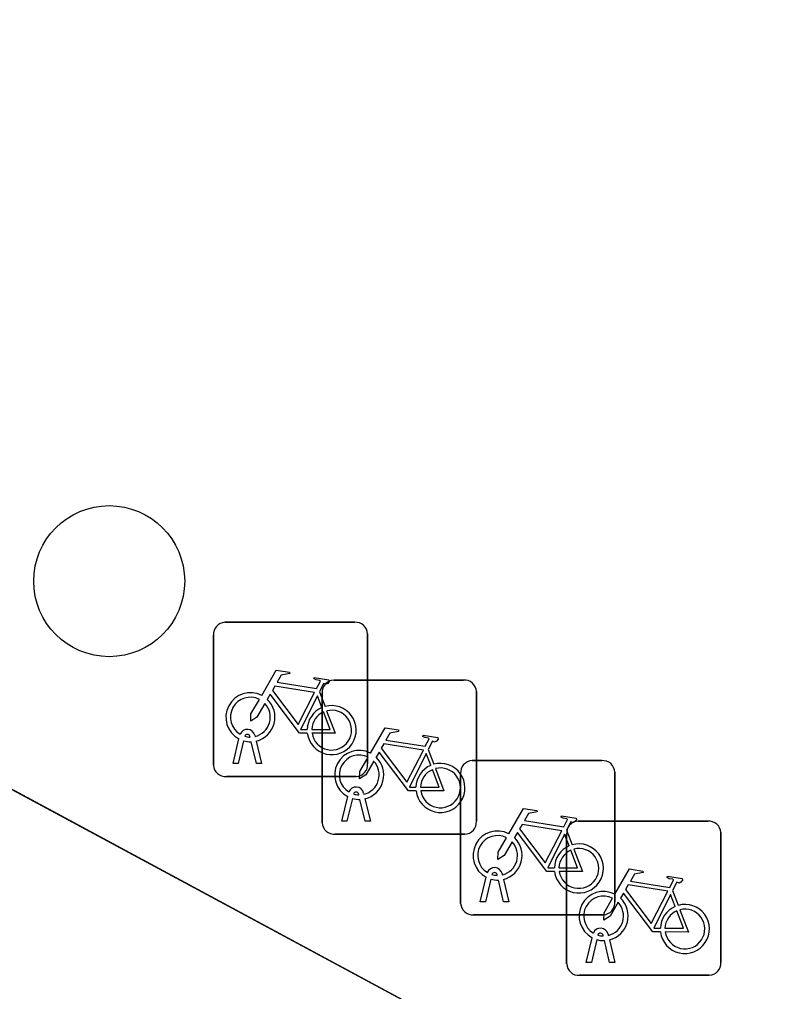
# Model space of a CAD drawing. Extents: x 159489 to 160304, y 383825 to 384531.
# Drawn here: x 159614.17 to 159619.11, y 384313.46 to 384319.76 of the extents above; entities that cross this region are included whole.
import ezdxf

# ---------------------------------------------------------------- set-up
doc = ezdxf.new("R2010")
doc.units = 0
for name, color, linetype in [('IMGEO_Boom', 7, 'Continuous'), ('IMGEO_Fietsenrek', 7, 'Continuous'), ('IMGEO_Rijbaan_lokaal_gesloten', 7, 'Continuous'), ('IMGEO_Voetpad_open', 7, 'Continuous')]:
    doc.layers.add(name, color=color, linetype=linetype)

msp = doc.modelspace()

# ---------------------------------------------------------------- linework, layer by layer
at = {"layer": 'IMGEO_Boom'}
msp.add_circle((159614.75, 384316.117), 0.4892, dxfattribs=at)
at = {"layer": 'IMGEO_Fietsenrek'}
for p, q in [((159615.4999, 384315.8505), (159616.3408, 384315.8505)), ((159616.3408, 384315.8505), (159615.4999, 384315.8505)), ((159615.4255, 384314.9259), (159615.4255, 384315.7668)), ((159615.4255, 384315.7668), (159615.4255, 384314.9259)), ((159616.4245, 384315.7761), (159616.4245, 384314.9352)), ((159616.4245, 384314.9352), (159616.4245, 384315.7761)), ((159616.2049, 384315.4765), (159617.0458, 384315.4765)), ((159617.0458, 384315.4765), (159616.2049, 384315.4765)), ((159616.1122, 384315.4002), (159616.1485, 384315.305)), ((159616.1305, 384314.5519), (159616.1305, 384315.3928)), ((159616.1305, 384315.3928), (159616.1305, 384314.5519)), ((159617.1295, 384315.4021), (159617.1295, 384314.5612)), ((159617.1295, 384314.5612), (159617.1295, 384315.4021)), ((159615.6936, 384315.1184), (159615.6954, 384315.1105)), ((159615.5525, 384314.9353), (159615.5908, 384315.0953)), ((159615.6212, 384315.0831), (159615.5859, 384314.9353)), ((159615.6629, 384315.1069), (159615.6619, 384315.1112)), ((159615.704, 384314.9353), (159615.6701, 384315.077)), ((159615.7024, 384315.0813), (159615.7374, 384314.9353)), ((159616.8172, 384315.0262), (159616.8535, 384314.931)), ((159615.5859, 384314.9353), (159615.5525, 384314.9353)), ((159615.7374, 384314.9353), (159615.704, 384314.9353)), ((159617.1019, 384314.9545), (159617.9428, 384314.9545)), ((159617.9428, 384314.9545), (159617.1019, 384314.9545)), ((159617.0275, 384314.0299), (159617.0275, 384314.8708)), ((159617.0275, 384314.8708), (159617.0275, 384314.0299)), ((159618.0265, 384314.8801), (159618.0265, 384314.0392)), ((159618.0265, 384314.0392), (159618.0265, 384314.8801)), ((159616.3501, 384314.8515), (159615.5092, 384314.8515)), ((159615.5092, 384314.8515), (159616.3501, 384314.8515)), ((159616.3679, 384314.7329), (159616.3669, 384314.7372)), ((159616.3986, 384314.7444), (159616.4004, 384314.7365)), ((159616.2575, 384314.5613), (159616.2958, 384314.7213)), ((159616.3262, 384314.7091), (159616.2909, 384314.5613)), ((159616.409, 384314.5613), (159616.3751, 384314.703)), ((159616.4074, 384314.7073), (159616.4424, 384314.5613)), ((159616.2909, 384314.5613), (159616.2575, 384314.5613)), ((159616.4424, 384314.5613), (159616.409, 384314.5613)), ((159617.7889, 384314.5625), (159618.6298, 384314.5625)), ((159618.6298, 384314.5625), (159617.7889, 384314.5625)), ((159617.7142, 384314.5042), (159617.7505, 384314.409)), ((159618.7135, 384314.4881), (159618.7135, 384313.6472)), ((159618.7135, 384313.6472), (159618.7135, 384314.4881)), ((159617.0551, 384314.4775), (159616.2142, 384314.4775)), ((159616.2142, 384314.4775), (159617.0551, 384314.4775)), ((159617.7145, 384313.6379), (159617.7145, 384314.4788)), ((159617.7145, 384314.4788), (159617.7145, 384313.6379)), ((159617.1545, 384314.0393), (159617.1928, 384314.1993)), ((159617.2232, 384314.1871), (159617.1879, 384314.0393)), ((159617.2649, 384314.2109), (159617.2639, 384314.2152)), ((159617.306, 384314.0393), (159617.2721, 384314.181)), ((159617.2956, 384314.2224), (159617.2974, 384314.2145)), ((159617.3044, 384314.1853), (159617.3394, 384314.0393)), ((159618.4012, 384314.1122), (159618.4375, 384314.017)), ((159617.1879, 384314.0393), (159617.1545, 384314.0393)), ((159617.3394, 384314.0393), (159617.306, 384314.0393)), ((159617.9521, 384313.9555), (159617.1112, 384313.9555)), ((159617.1112, 384313.9555), (159617.9521, 384313.9555)), ((159617.8415, 384313.6473), (159617.8798, 384313.8073)), ((159617.9102, 384313.7951), (159617.8749, 384313.6473)), ((159617.9519, 384313.8189), (159617.9509, 384313.8232)), ((159617.9826, 384313.8304), (159617.9844, 384313.8225)), ((159617.9914, 384313.7933), (159618.0264, 384313.6473)), ((159617.993, 384313.6473), (159617.9591, 384313.789)), ((159617.8749, 384313.6473), (159617.8415, 384313.6473)), ((159618.0264, 384313.6473), (159617.993, 384313.6473)), ((159618.6391, 384313.5635), (159617.7982, 384313.5635)), ((159617.7982, 384313.5635), (159618.6391, 384313.5635))]:
    msp.add_line(p, q, dxfattribs=at)
for points in [[(159615.7381, 384315.3772), (159615.8328, 384315.5407), (159615.919, 384315.5269), (159615.9207, 384315.5182), (159615.8646, 384315.5073), (159615.8384, 384315.462), (159616.0936, 384315.4212)], [(159616.0936, 384315.4212), (159616.1186, 384315.47), (159616.1135, 384315.474), (159616.0903, 384315.4777), (159616.0776, 384315.4852), (159616.0766, 384315.4883), (159616.0788, 384315.4929), (159616.1736, 384315.4778), (159616.1759, 384315.4675), (159616.1665, 384315.4551), (159616.1541, 384315.4487), (159616.1396, 384315.4549), (159616.1122, 384315.4002)], [(159616.0807, 384315.396), (159615.8239, 384315.437), (159615.8072, 384315.4082), (159615.9742, 384315.1879), (159616.0807, 384315.396)], [(159616.0338, 384315.1325), (159615.9841, 384315.1326), (159615.7934, 384315.3843), (159615.7744, 384315.3515)], [(159616.1287, 384315.298), (159616.0994, 384315.3748), (159615.99, 384315.1567), (159616.0327, 384315.1566)], [(159615.7588, 384315.3247), (159615.7072, 384315.2355), (159615.6673, 384315.2095), (159615.6685, 384315.257), (159615.723, 384315.3512)], [(159616.0627, 384315.1565), (159616.1826, 384315.1563), (159616.1394, 384315.2699)], [(159616.1592, 384315.2768), (159616.2142, 384315.1322), (159616.0641, 384315.1325)], [(159616.4431, 384315.0032), (159616.5378, 384315.1667), (159616.624, 384315.1529), (159616.6257, 384315.1442), (159616.5696, 384315.1333), (159616.5434, 384315.088), (159616.7986, 384315.0472)], [(159616.7986, 384315.0472), (159616.8236, 384315.096), (159616.8185, 384315.1), (159616.7953, 384315.1037), (159616.7826, 384315.1112), (159616.7816, 384315.1143), (159616.7838, 384315.1189), (159616.8786, 384315.1038), (159616.8809, 384315.0935), (159616.8715, 384315.0811), (159616.8591, 384315.0747), (159616.8446, 384315.0809), (159616.8172, 384315.0262)], [(159616.7857, 384315.022), (159616.5289, 384315.063), (159616.5122, 384315.0342), (159616.6792, 384314.8139), (159616.7857, 384315.022)], [(159616.7388, 384314.7585), (159616.6891, 384314.7586), (159616.4984, 384315.0103), (159616.4794, 384314.9775)], [(159616.8337, 384314.924), (159616.8044, 384315.0008), (159616.695, 384314.7827), (159616.7377, 384314.7826)], [(159616.4638, 384314.9507), (159616.4122, 384314.8615), (159616.3723, 384314.8355), (159616.3735, 384314.883), (159616.428, 384314.9772)], [(159616.7677, 384314.7825), (159616.8876, 384314.7823), (159616.8444, 384314.8959)], [(159616.8642, 384314.9028), (159616.9192, 384314.7582), (159616.7691, 384314.7585)], [(159617.3401, 384314.4812), (159617.4348, 384314.6447), (159617.521, 384314.6309), (159617.5227, 384314.6222), (159617.4666, 384314.6113), (159617.4404, 384314.566), (159617.6956, 384314.5252)], [(159617.6956, 384314.5252), (159617.7206, 384314.574), (159617.7155, 384314.578), (159617.6923, 384314.5817), (159617.6796, 384314.5892), (159617.6786, 384314.5923), (159617.6808, 384314.5969), (159617.7756, 384314.5818), (159617.7779, 384314.5715), (159617.7685, 384314.5591), (159617.7561, 384314.5527), (159617.7416, 384314.5589), (159617.7142, 384314.5042)], [(159617.6358, 384314.2365), (159617.5861, 384314.2366), (159617.3954, 384314.4883), (159617.3764, 384314.4555)], [(159617.6827, 384314.5), (159617.4259, 384314.541), (159617.4092, 384314.5122), (159617.5762, 384314.2919), (159617.6827, 384314.5)], [(159617.3608, 384314.4287), (159617.3092, 384314.3395), (159617.2693, 384314.3135), (159617.2705, 384314.361), (159617.325, 384314.4552)], [(159617.7307, 384314.402), (159617.7014, 384314.4788), (159617.592, 384314.2607), (159617.6347, 384314.2606)], [(159617.6647, 384314.2605), (159617.7846, 384314.2603), (159617.7414, 384314.3739)], [(159617.7612, 384314.3808), (159617.8162, 384314.2362), (159617.6661, 384314.2365)], [(159618.0271, 384314.0892), (159618.1218, 384314.2527), (159618.208, 384314.2389), (159618.2097, 384314.2302), (159618.1536, 384314.2193), (159618.1274, 384314.174), (159618.3826, 384314.1332)], [(159618.3826, 384314.1332), (159618.4076, 384314.182), (159618.4025, 384314.186), (159618.3793, 384314.1897), (159618.3666, 384314.1972), (159618.3656, 384314.2003), (159618.3678, 384314.2049), (159618.4626, 384314.1898), (159618.4649, 384314.1795), (159618.4555, 384314.1671), (159618.4431, 384314.1607), (159618.4286, 384314.1669), (159618.4012, 384314.1122)], [(159618.3697, 384314.108), (159618.1129, 384314.149), (159618.0962, 384314.1202), (159618.2632, 384313.8999), (159618.3697, 384314.108)], [(159618.0478, 384314.0367), (159617.9962, 384313.9475), (159617.9563, 384313.9215), (159617.9575, 384313.969), (159618.012, 384314.0632)], [(159618.3228, 384313.8445), (159618.2731, 384313.8446), (159618.0824, 384314.0963), (159618.0634, 384314.0635)], [(159618.4177, 384314.01), (159618.3884, 384314.0868), (159618.279, 384313.8687), (159618.3217, 384313.8686)], [(159618.3517, 384313.8685), (159618.4716, 384313.8683), (159618.4284, 384313.9819)], [(159618.4482, 384313.9888), (159618.5032, 384313.8442), (159618.3531, 384313.8445)]]:
    msp.add_lwpolyline(points, dxfattribs=at)
for centre, radius, start, end in [((159615.5032, 384315.7726), 0.0779, 92.4484, 184.28452), ((159615.5032, 384315.7726), 0.0779, 92.4484, 184.28452), ((159616.3466, 384315.7728), 0.0779, 2.4484, 94.28452), ((159616.3466, 384315.7728), 0.0779, 2.4484, 94.28452), ((159616.2082, 384315.3986), 0.0779, 92.4484, 184.28452), ((159616.2082, 384315.3986), 0.0779, 92.4484, 184.28452), ((159617.0516, 384315.3988), 0.0779, 2.4484, 94.28452), ((159617.0516, 384315.3988), 0.0779, 2.4484, 94.28452), ((159615.6651, 384315.2359), 0.159, 62.67661, 242.13685), ((159615.6651, 384315.2359), 0.129, 63.31916, 238.90302), ((159615.6651, 384315.2359), 0.129, 283.60429, 43.43025), ((159615.6651, 384315.2359), 0.159, 283.5766, 46.60424), ((159616.1917, 384315.1519), 0.159, 187.0065, 105.77075), ((159616.1917, 384315.1519), 0.159, 113.3408, 178.32165), ((159616.1917, 384315.1519), 0.129, 113.92302, 177.95563), ((159616.1917, 384315.1519), 0.129, 188.67146, 104.58832), ((159615.6449, 384315.1073), 0.0499, 12.8025, 158.69338), ((159615.6449, 384315.1073), 0.0174, 12.8025, 163.45023), ((159615.6651, 384315.2359), 0.159, 253.99666, 271.78671), ((159615.6651, 384315.2359), 0.129, 253.41502, 269.02044), ((159616.3701, 384314.8619), 0.159, 62.67661, 242.13685), ((159616.3701, 384314.8619), 0.129, 63.31916, 238.90302), ((159615.5034, 384314.9292), 0.0779, 182.4484, 274.28452), ((159615.5034, 384314.9292), 0.0779, 182.4484, 274.28452), ((159616.3468, 384314.9294), 0.0779, 272.4484, 4.28452), ((159616.3468, 384314.9294), 0.0779, 272.4484, 4.28452), ((159616.3701, 384314.8619), 0.129, 283.60429, 43.43025), ((159616.3701, 384314.8619), 0.159, 283.5766, 46.60424), ((159616.8967, 384314.7779), 0.159, 113.3408, 178.32165), ((159616.8967, 384314.7779), 0.159, 187.0065, 105.77075), ((159617.1052, 384314.8766), 0.0779, 92.4484, 184.28452), ((159617.1052, 384314.8766), 0.0779, 92.4484, 184.28452), ((159617.9486, 384314.8768), 0.0779, 2.4484, 94.28452), ((159617.9486, 384314.8768), 0.0779, 2.4484, 94.28452), ((159616.8967, 384314.7779), 0.129, 113.92302, 177.95563), ((159616.8967, 384314.7779), 0.129, 188.67146, 104.58832), ((159616.3499, 384314.7333), 0.0499, 12.8025, 158.69338), ((159616.3499, 384314.7333), 0.0174, 12.8025, 163.45023), ((159616.3701, 384314.8619), 0.129, 253.41502, 269.02044), ((159616.3701, 384314.8619), 0.159, 253.99666, 271.78671), ((159616.2084, 384314.5552), 0.0779, 182.4484, 274.28452), ((159616.2084, 384314.5552), 0.0779, 182.4484, 274.28452), ((159617.0518, 384314.5554), 0.0779, 272.4484, 4.28452), ((159617.0518, 384314.5554), 0.0779, 272.4484, 4.28452), ((159617.7922, 384314.4846), 0.0779, 92.4484, 184.28452), ((159617.7922, 384314.4846), 0.0779, 92.4484, 184.28452), ((159618.6356, 384314.4848), 0.0779, 2.4484, 94.28452), ((159618.6356, 384314.4848), 0.0779, 2.4484, 94.28452), ((159617.2671, 384314.3399), 0.159, 62.67661, 242.13685), ((159617.2671, 384314.3399), 0.129, 63.31916, 238.90302), ((159617.2671, 384314.3399), 0.129, 283.60429, 43.43025), ((159617.2671, 384314.3399), 0.159, 283.5766, 46.60424), ((159617.7937, 384314.2559), 0.159, 113.3408, 178.32165), ((159617.7937, 384314.2559), 0.159, 187.0065, 105.77075), ((159617.7937, 384314.2559), 0.129, 113.92302, 177.95563), ((159617.7937, 384314.2559), 0.129, 188.67146, 104.58832), ((159617.2469, 384314.2113), 0.0499, 12.8025, 158.69338), ((159617.2671, 384314.3399), 0.159, 253.99666, 271.78671), ((159617.2469, 384314.2113), 0.0174, 12.8025, 163.45023), ((159617.2671, 384314.3399), 0.129, 253.41502, 269.02044), ((159617.9541, 384313.9479), 0.159, 62.67661, 242.13685), ((159617.9541, 384313.9479), 0.129, 63.31916, 238.90302), ((159617.9541, 384313.9479), 0.159, 283.5766, 46.60424), ((159617.1054, 384314.0332), 0.0779, 182.4484, 274.28452), ((159617.1054, 384314.0332), 0.0779, 182.4484, 274.28452), ((159617.9488, 384314.0334), 0.0779, 272.4484, 4.28452), ((159617.9488, 384314.0334), 0.0779, 272.4484, 4.28452), ((159617.9541, 384313.9479), 0.129, 283.60429, 43.43025), ((159618.4807, 384313.8639), 0.159, 113.3408, 178.32165), ((159618.4807, 384313.8639), 0.159, 187.0065, 105.77075), ((159618.4807, 384313.8639), 0.129, 113.92302, 177.95563), ((159618.4807, 384313.8639), 0.129, 188.67146, 104.58832), ((159617.9339, 384313.8193), 0.0499, 12.8025, 158.69338), ((159617.9541, 384313.9479), 0.159, 253.99666, 271.78671), ((159617.9339, 384313.8193), 0.0174, 12.8025, 163.45023), ((159617.9541, 384313.9479), 0.129, 253.41502, 269.02044), ((159617.7924, 384313.6412), 0.0779, 182.4484, 274.28452), ((159617.7924, 384313.6412), 0.0779, 182.4484, 274.28452), ((159618.6358, 384313.6414), 0.0779, 272.4484, 4.28452), ((159618.6358, 384313.6414), 0.0779, 272.4484, 4.28452)]:
    msp.add_arc(centre, radius, start, end, dxfattribs=at)
at = {"layer": 'IMGEO_Rijbaan_lokaal_gesloten'}
msp.add_lwpolyline([(159660.257, 384289.932), (159577.41, 384334.529), (159578.411, 384329.953), (159580.7, 384328.729), (159648.201, 384292.407), (159658.313, 384286.981), (159698.746, 384265.2), (159711.716, 384258.252), (159772.562, 384225.477)], dxfattribs=at)
at = {"layer": 'IMGEO_Voetpad_open'}
msp.add_lwpolyline([(159576.419, 384335.063), (159577.378, 384334.543), (159577.41, 384334.529), (159660.257, 384289.932)], dxfattribs=at)

doc.saveas('drawing.dxf')
